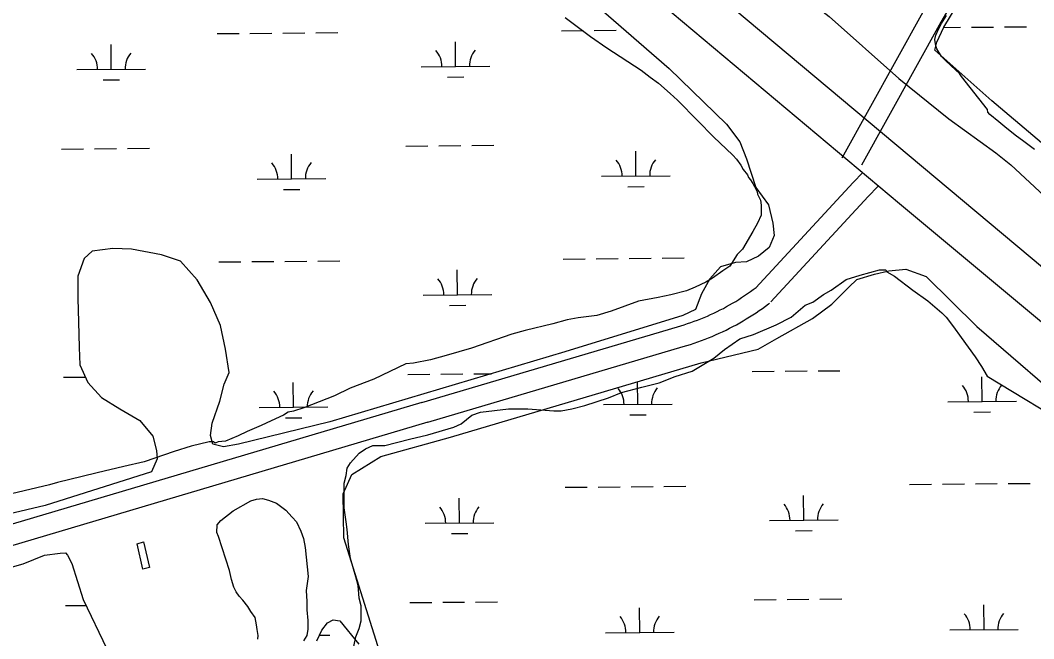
# Model space of a CAD drawing. Extents: x 3568792 to 3606828, y 529143 to 554785.
# Drawn here: x 3579867 to 3581344, y 545708 to 546609 of the extents above; entities that cross this region are included whole.
import ezdxf

# ---------------------------------------------------------------- set-up
doc = ezdxf.new("R2010")
doc.units = 0
for name, color, linetype in [('V-BLDG-OTLN', 7, 'Continuous'), ('V-ROAD-CNTR', 7, 'Continuous'), ('V-SITE-VEGE', 7, 'Continuous'), ('V-TOPO-SHOR', 7, 'Continuous'), ('V-WETL-SWMP', 7, 'Continuous')]:
    doc.layers.add(name, color=color, linetype=linetype)

msp = doc.modelspace()

# ---------------------------------------------------------------- linework, layer by layer
at = {"layer": 'V-BLDG-OTLN'}
msp.add_lwpolyline([(3580046.3, 545848.9), (3580054.9, 545811.3), (3580045.6, 545809.2), (3580037.2, 545845.9)], close=True, dxfattribs=at)
at = {"layer": 'V-ROAD-CNTR'}
for points in [[(3582134.5, 548253.5), (3581616.9, 547363), (3581182.6, 546620.9), (3581064.4, 546407.9)], [(3582160.5, 548238.5), (3581642.8, 547348), (3581208.7, 546606.1), (3581093.2, 546397.8)], [(3583655.6, 544247.7), (3583155.6, 544666.9), (3582643.8, 545095.4), (3582232.7, 545438.3), (3581647.3, 545925.8), (3581148.3, 546341.2), (3580545.7, 546846.9)], [(3580938.9, 546218.9), (3580974.3, 546257.3), (3581009.8, 546295.7), (3581045.3, 546334), (3581081, 546372.3), (3581094.8, 546387.1)], [(3580960.9, 546198.6), (3580996.3, 546237), (3581031.8, 546275.3), (3581067.3, 546313.6), (3581102.9, 546351.9), (3581116.7, 546366.7)], [(3580824.6, 546162.2), (3580829.7, 546163.7), (3580834.6, 546165.2), (3580839.5, 546166.8), (3580844.4, 546168.5), (3580849.3, 546170.2), (3580854.1, 546172), (3580858.9, 546173.9), (3580863.7, 546175.9), (3580868.4, 546177.9), (3580873.1, 546180), (3580877.8, 546182.2), (3580882.4, 546184.4), (3580887, 546186.7), (3580891.6, 546189.1), (3580896.2, 546191.6), (3580900.7, 546194.1), (3580905.1, 546196.6), (3580909.6, 546199.3), (3580914, 546202), (3580918.3, 546204.8), (3580922.6, 546207.6), (3580926.9, 546210.5), (3580931.1, 546213.5), (3580935.3, 546216.5), (3580939.4, 546219.6), (3580940.8, 546220.7)], [(3580833.1, 546133.4), (3580838.4, 546135), (3580843.7, 546136.6), (3580849, 546138.4), (3580854.3, 546140.2), (3580859.6, 546142.1), (3580864.9, 546144), (3580870.1, 546146.1), (3580875.3, 546148.2), (3580880.4, 546150.4), (3580885.5, 546152.7), (3580890.6, 546155.1), (3580895.7, 546157.5), (3580900.7, 546160), (3580905.6, 546162.6), (3580910.6, 546165.2), (3580915.5, 546168), (3580920.3, 546170.8), (3580925.1, 546173.6), (3580929.9, 546176.6), (3580934.6, 546179.6), (3580939.3, 546182.7), (3580943.9, 546185.8), (3580948.5, 546189.1), (3580953.1, 546192.3), (3580957.5, 546195.7), (3580959, 546196.8)], [(3580452.3, 546052), (3580824.6, 546162.2)], [(3580460.8, 546023.2), (3580833.1, 546133.4)], [(3580452.3, 546052), (3579756.5, 545845.5), (3579735.5, 545838.9), (3579714.4, 545832.5), (3579695.9, 545824.6), (3579679.6, 545817.3), (3579641.4, 545797.1), (3579632.4, 545789.9), (3579622.1, 545781.3), (3579608.4, 545771.2), (3579595.2, 545760.8), (3579584.4, 545750), (3579401, 545528.4), (3579385.8, 545517.5), (3579379.9, 545513.6), (3579367.5, 545508.6), (3579359.1, 545506.7), (3579349.4, 545507.2), (3579336.9, 545508.5), (3579324.1, 545511.9)], [(3580460.8, 546023.2), (3579765.3, 545816.9), (3579744.4, 545810.2), (3579724.7, 545804.2), (3579707.9, 545797.1), (3579692.7, 545790.3), (3579658, 545772), (3579651.4, 545766.6), (3579640.6, 545757.7), (3579626.6, 545747.4), (3579615.1, 545738.3), (3579606.7, 545729.8), (3579490.1, 545589)]]:
    msp.add_lwpolyline(points, dxfattribs=at)
at = {"layer": 'V-SITE-VEGE'}
for points in [[(3580661.1, 546612.7), (3580698, 546585.4), (3580721.7, 546568.8), (3580771.8, 546536.3), (3580785, 546525.8), (3580797.3, 546517), (3580814, 546502.1), (3580824.6, 546492.4), (3580854.5, 546462.5), (3580877.4, 546438.8), (3580905.5, 546412.5), (3580910.8, 546406.3), (3580916.9, 546397.6), (3580920.5, 546391.4), (3580926.6, 546383.5), (3580928.4, 546380), (3580931, 546376.5), (3580934.5, 546371.2), (3580937.2, 546366.8), (3580940.7, 546358.9), (3580941.6, 546355.4), (3580946, 546346.6), (3580946.9, 546339.6), (3580946.9, 546324.7), (3580941.6, 546313.2), (3580934.6, 546300.9), (3580919.7, 546275.4), (3580911.8, 546267.5), (3580901.2, 546250.8), (3580890.7, 546243.8), (3580875.8, 546233.2), (3580866.1, 546227.1), (3580850.3, 546220), (3580838, 546214.7), (3580815.1, 546208.6), (3580796.7, 546205), (3580767.7, 546199.7), (3580728.2, 546184.8), (3580707.1, 546178.6), (3580679.8, 546175.1), (3580664, 546172.4), (3580642.9, 546166.3), (3580602.5, 546156.6), (3580583.2, 546151.3), (3580524.4, 546131), (3580487.5, 546120.5), (3580464.6, 546114.3), (3580440, 546109), (3580428.6, 546108.1), (3580382, 546086.1), (3580347.8, 546072.9), (3580324.9, 546061.5), (3580280.1, 546043.9), (3580265.2, 546039.4), (3580257.3, 546037.7), (3580250.3, 546033.3), (3580232.7, 546025.4), (3580217.8, 546018.3), (3580197.6, 546009.5), (3580184.4, 546003.4), (3580165.9, 545995.4), (3580155.4, 545994.6), (3580151, 545992.8), (3580148.4, 545994.5), (3580142.2, 545994.5), (3580115.9, 545988.4), (3580091.3, 545980.4), (3580047.3, 545965.5), (3580017.5, 545958.4), (3579978.8, 545949.6), (3579956.8, 545944.3), (3579920.8, 545935.5), (3579909.4, 545932), (3579854.1, 545918.8)], [(3581345.3, 546420.4), (3581329.8, 546432.4), (3581317.2, 546441.5), (3581301.7, 546453.5), (3581293.1, 546461), (3581280.1, 546471.6), (3581277.1, 546475.1), (3581276.6, 546479.1), (3581238.9, 546526.8), (3581235.9, 546531.3), (3581223.9, 546542.3), (3581215.3, 546550.4), (3581209.8, 546555.9), (3581202.8, 546567.4), (3581201.3, 546571.5), (3581199.8, 546581), (3581201.3, 546587), (3581205.8, 546597), (3581209.8, 546604.1), (3581216.9, 546615.6)], [(3580370, 545984.5), (3580380.9, 545989.2), (3580398.2, 545989.2), (3580434.2, 545998.7), (3580460.9, 546005), (3580498.5, 546016), (3580509.5, 546020.7), (3580525.1, 546033.2), (3580537.7, 546037.9), (3580578.4, 546042.7), (3580606.6, 546042.7), (3580644.3, 546039.6), (3580655.2, 546039.6), (3580670.9, 546042.7), (3580689.7, 546047.5), (3580724.2, 546058.5), (3580743, 546066.3), (3580772.8, 546074.2), (3580797.9, 546080.5), (3580821.4, 546089.9), (3580846.4, 546097.7), (3580877.8, 546116.6), (3580893.4, 546129.1), (3580915.4, 546144.8), (3580935.8, 546151.1), (3580968.7, 546165.2), (3580990.6, 546176.2), (3581011, 546193.5), (3581021.9, 546198.2), (3581037.6, 546209.2), (3581048.6, 546215.5), (3581070.5, 546231.1), (3581090.9, 546237.4), (3581119.1, 546245.3), (3581128.5, 546245.3), (3581130.1, 546242.2), (3581141, 546235.9), (3581167.7, 546215.5), (3581189.7, 546199.9), (3581210.1, 546182.7), (3581216.3, 546176.4), (3581227.3, 546162.3), (3581238.3, 546146.6), (3581258.7, 546118.4), (3581268.1, 546104.3), (3581276, 546090.2)], [(3581276, 546090.2), (3581407.7, 546010.4), (3581420.3, 545996.3), (3581434.4, 545983.7), (3581456.3, 545952.4), (3581484.6, 545916.4), (3581498.7, 545905.4), (3581500.3, 545903.8), (3581516, 545885), (3581530.1, 545872.5), (3581553.6, 545850.6), (3581574, 545831.8), (3581606.9, 545802), (3581633.6, 545780.1), (3581672.8, 545748.8), (3581702.6, 545726.9), (3581741.8, 545695.5)], [(3580352.9, 545696.1), (3580356.1, 545710.2), (3580360.8, 545722.7), (3580363.9, 545733.7), (3580363.9, 545755.6), (3580360.7, 545766.6), (3580359.2, 545785.4), (3580356, 545798), (3580348.1, 545824.6), (3580345, 545845), (3580343.4, 545866.9), (3580341.8, 545877.9), (3580338.7, 545898.3), (3580338.7, 545934.3), (3580341.8, 545945.3), (3580343.3, 545956.3), (3580348, 545964.1), (3580360.6, 545978.2), (3580370, 545984.5)]]:
    msp.add_lwpolyline(points, dxfattribs=at)
at = {"layer": 'V-TOPO-SHOR'}
msp.add_line((3580151.3, 547259.5), (3582153.1, 545581.4), dxfattribs=at)
for points in [[(3580216.9, 547300.5), (3580414.1, 547142.4), (3580520.7, 547046.7), (3580594.9, 546980.6), (3580651.8, 546931.9), (3580748, 546853.1), (3580794.4, 546820.3), (3580817.2, 546803.4), (3580845.4, 546781.5), (3580870, 546763.3), (3580897.3, 546735.5), (3580963.4, 546682.6), (3580991.2, 546657.6), (3581045.8, 546614.3), (3581147.4, 546524.1), (3581220.3, 546465.3), (3581288.6, 546415.6), (3581310.5, 546398.3), (3581359.2, 546353.2)], [(3580153.4, 545862.6), (3580153.9, 545873.5), (3580159.3, 545879.8), (3580177, 545893.8), (3580202.8, 545908.8), (3580211, 545911.1), (3580219.6, 545912), (3580228.6, 545909.7), (3580240.4, 545905.2), (3580254, 545895.2), (3580263.1, 545884.8), (3580269.4, 545878), (3580275.8, 545864.4), (3580279.8, 545853.5), (3580282.1, 545840.8), (3580286.6, 545798.2), (3580283.4, 545777.9), (3580284.3, 545762), (3580284.3, 545749.8), (3580285.7, 545734.4), (3580286.1, 545721.7), (3580284.3, 545712.2), (3580279.8, 545704.5)], [(3580212.8, 545707.2), (3580213.7, 545712.2), (3580212.3, 545721.3), (3580211, 545728), (3580209.1, 545738.5), (3580202.8, 545747.1), (3580198.3, 545754.8), (3580191, 545763.8), (3580185.6, 545769.7), (3580181.5, 545776.1), (3580177.9, 545782.9), (3580174.7, 545794.2), (3580171.6, 545807.3), (3580155.7, 545856.7), (3580153.4, 545862.6)]]:
    msp.add_lwpolyline(points, dxfattribs=at)
at = {"layer": 'V-WETL-SWMP'}
for p, q in [((3581212.6, 546598.4), (3581237.4, 546598.6)), ((3581253.4, 546598.7), (3581285.4, 546599)), ((3581301.4, 546599.1), (3581333.4, 546599.4)), ((3580153.6, 546589.4), (3580185.6, 546589.7)), ((3580201.6, 546589.8), (3580233.6, 546590.1)), ((3580249.6, 546590.2), (3580281.6, 546590.5)), ((3580297.6, 546590.6), (3580329.6, 546590.9)), ((3580655.5, 546593.7), (3580687.5, 546593.9)), ((3580703.5, 546594.1), (3580735.5, 546594.3)), ((3579999.4, 546537.4), (3579999.1, 546573.4)), ((3580501.3, 546541.6), (3580501, 546577.6)), ((3579949.4, 546537), (3580049.4, 546537.8)), ((3580451.3, 546541.2), (3580551.3, 546542)), ((3579987.6, 546521.9), (3580011.6, 546522.1)), ((3580489.5, 546526.1), (3580513.5, 546526.3)), ((3579927, 546421.3), (3579959, 546421.6)), ((3579975, 546421.7), (3580007, 546422)), ((3580023, 546422.1), (3580055, 546422.4)), ((3580428.9, 546425.6), (3580460.9, 546425.8)), ((3580476.9, 546426), (3580508.9, 546426.2)), ((3580524.9, 546426.4), (3580556.9, 546426.7)), ((3580764.1, 546382), (3580763.8, 546418)), ((3580262.2, 546377.7), (3580261.9, 546413.7)), ((3580212.2, 546377.3), (3580312.2, 546378.2)), ((3580714.1, 546381.5), (3580814.1, 546382.4)), ((3580250.4, 546362.2), (3580274.4, 546362.4)), ((3580752.3, 546366.4), (3580776.3, 546366.6)), ((3580156.4, 546256.8), (3580188.4, 546257)), ((3580204.4, 546257.2), (3580236.4, 546257.4)), ((3580252.4, 546257.6), (3580284.4, 546257.8)), ((3580300.4, 546258), (3580332.4, 546258.3)), ((3580658.3, 546261), (3580690.3, 546261.3)), ((3580706.3, 546261.4), (3580738.3, 546261.7)), ((3580754.3, 546261.8), (3580786.3, 546262.1)), ((3580802.3, 546262.2), (3580834.3, 546262.5)), ((3580504.1, 546209), (3580503.8, 546245)), ((3580454.1, 546208.5), (3580554.1, 546209.4)), ((3580492.3, 546193.4), (3580516.3, 546193.6)), ((3580431.7, 546092.9), (3580463.7, 546093.2)), ((3580479.7, 546093.3), (3580511.7, 546093.6)), ((3580527.7, 546093.7), (3580553.6, 546093.9)), ((3580933.6, 546097.1), (3580965.6, 546097.4)), ((3580981.6, 546097.6), (3581013.6, 546097.8)), ((3581029.6, 546098), (3581061.6, 546098.2)), ((3579929.8, 546088.7), (3579961.6, 546088.9)), ((3580265, 546045.1), (3580264.7, 546081.1)), ((3580766.9, 546049.3), (3580766.6, 546082.3)), ((3581268.8, 546053.5), (3581268.5, 546089.5)), ((3580716.9, 546048.9), (3580816.9, 546049.7)), ((3581218.8, 546053.1), (3581318.8, 546054)), ((3580215, 546044.7), (3580315, 546045.5)), ((3580755.1, 546033.8), (3580779.1, 546034)), ((3581256.9, 546038), (3581280.9, 546038.2)), ((3580253.2, 546029.5), (3580277.2, 546029.7)), ((3581163, 545932.6), (3581195, 545932.8)), ((3581211, 545933), (3581243, 545933.3)), ((3581259, 545933.4), (3581291, 545933.7)), ((3581307, 545933.8), (3581339, 545934.1)), ((3580661.1, 545928.3), (3580693.1, 545928.6)), ((3580709.1, 545928.7), (3580741.1, 545929)), ((3580757.1, 545929.2), (3580789.1, 545929.4)), ((3580805.1, 545929.6), (3580837.1, 545929.8)), ((3581008.8, 545880.5), (3581008.5, 545916.5)), ((3580506.9, 545876.3), (3580506.6, 545912.3)), ((3580456.9, 545875.9), (3580556.9, 545876.7)), ((3580958.8, 545880.1), (3581058.8, 545881)), ((3580495.1, 545860.8), (3580519.1, 545861)), ((3580997, 545865), (3581021, 545865.2)), ((3579932.6, 545756), (3579962.4, 545756.3)), ((3580434.5, 545760.3), (3580466.5, 545760.5)), ((3580482.5, 545760.7), (3580514.5, 545760.9)), ((3580530.5, 545761.1), (3580562.5, 545761.3)), ((3580769.7, 545716.6), (3580769.4, 545752.6)), ((3580936.4, 545764.5), (3580968.4, 545764.8)), ((3580984.4, 545764.9), (3581016.4, 545765.2)), ((3581032.4, 545765.3), (3581064.4, 545765.6)), ((3581271.6, 545720.9), (3581271.3, 545756.9)), ((3580303, 545712.7), (3580317.9, 545712.8)), ((3580719.7, 545716.2), (3580819.7, 545717.1)), ((3581221.6, 545720.5), (3581321.6, 545721.3))]:
    msp.add_line(p, q, dxfattribs=at)
for points in [[(3581594.5, 546228.1), (3581283, 546491.5), (3581200.1, 546565.3), (3581202.9, 546577.1), (3581212.9, 546599), (3581375.1, 546866.8)], [(3580580.3, 546740.7), (3580812.6, 546538.4), (3580896.4, 546457.3), (3580915.5, 546431.8), (3580925.6, 546407.2), (3580939.2, 546365.3), (3580957.4, 546339.8), (3580963.8, 546313.3), (3580965.6, 546295.1), (3580958.3, 546277.8), (3580942.8, 546265.1), (3580925.5, 546256.9), (3580909.1, 546256), (3580887.3, 546249.6), (3580871.8, 546232.3), (3580859.9, 546210.4), (3580850.8, 546187.6), (3580832.6, 546178.5), (3580660.4, 546125.7), (3580317.8, 546023.7), (3580184.8, 545991), (3580162.9, 545987.3), (3580147.4, 545991), (3580143.8, 546003.7), (3580146.5, 546021.9), (3580157.5, 546053.8), (3580163.8, 546078.4), (3580171.1, 546095.7), (3580165.7, 546129.4), (3580158.4, 546164.1), (3580143.8, 546197.8), (3580124.7, 546230.6), (3580100.1, 546257.9), (3580072.8, 546267), (3580029, 546275.2), (3580001.7, 546276.2), (3579971.6, 546272.5), (3579959.8, 546261.6), (3579950.7, 546236.1), (3579950.7, 546203.3), (3579951.6, 546169.6), (3579952.5, 546132.2), (3579953.4, 546106.7), (3579965.2, 546081.2), (3579985.3, 546059.3), (3580011.7, 546042.9), (3580040.8, 546025.6), (3580060, 546002.8), (3580065.4, 545981.9), (3580066.3, 545970), (3580058.1, 545950.9), (3579903.2, 545901.7), (3579849.5, 545889)], [(3580448.6, 545504.6), (3580338.3, 545854.8), (3580337.4, 545918.6), (3580350.2, 545946.8), (3580392.1, 545973.2), (3580494.1, 546001.4), (3580859.5, 546109.8), (3580942.4, 546129.8), (3580969.7, 546145.3), (3581021.7, 546174.4), (3581049.9, 546195.4), (3581074.5, 546220), (3581086.4, 546230.9), (3581111.9, 546239.1), (3581132.8, 546243.7), (3581157.4, 546246.4), (3581187.5, 546235.5), (3581261.3, 546162.6), (3581413.4, 546031.3), (3581591, 545891.9), (3581813.3, 545717.9), (3582020.1, 545543.8)], [(3579666.8, 545703.2), (3579690.4, 545715.9), (3579720.5, 545723.2), (3579735.1, 545725.9), (3579748.8, 545734.1), (3579756, 545752.3), (3579761.5, 545770.6), (3579776.1, 545787.9), (3579827.2, 545804.8), (3579870.9, 545816.6), (3579901.9, 545829.3), (3579924.7, 545832.1), (3579932.9, 545833), (3579935.6, 545829.3), (3579942, 545817.5), (3579958.4, 545764.6), (3579993, 545692.7)], [(3580299.1, 545704.5), (3580306.4, 545719.9), (3580314.6, 545730.9), (3580322.8, 545735.4), (3580332.8, 545733.6), (3580360.2, 545699.9)]]:
    msp.add_lwpolyline(points, dxfattribs=at)
for centre, start, end in [((3580556.6, 546542.6), 139.7115, 181.2552), ((3579944.2, 546537.4), 359.7115, 41.2552), ((3580054.7, 546538.3), 139.7115, 181.2552), ((3580446.1, 546541.6), 359.7115, 41.2552), ((3580708.9, 546382), 359.7115, 41.2552), ((3580819.4, 546382.9), 139.7115, 181.2552), ((3580207, 546377.7), 359.7115, 41.2552), ((3580317.5, 546378.7), 139.7115, 181.2552), ((3580448.9, 546209), 359.7115, 41.2552), ((3580559.4, 546209.9), 139.7115, 181.2552), ((3580209.8, 546045.1), 359.7115, 41.2552), ((3580320.3, 546046), 139.7115, 181.2552), ((3580711.7, 546049.3), 359.7115, 41.2552), ((3580822.2, 546050.3), 139.7115, 181.2552), ((3581213.6, 546053.6), 359.7115, 41.2552), ((3581324.1, 546054.5), 139.7115, 181.2552), ((3580953.6, 545880.5), 359.7115, 41.2552), ((3581064.1, 545881.5), 139.7115, 181.2552), ((3580451.7, 545876.3), 359.7115, 41.2552), ((3580562.2, 545877.2), 139.7115, 181.2552), ((3580714.5, 545716.7), 359.7115, 41.2552), ((3580825, 545717.6), 139.7115, 181.2552), ((3581216.4, 545720.9), 359.7115, 41.2552), ((3581326.9, 545721.8), 139.7115, 181.2552)]:
    msp.add_arc(centre, 35.2, start, end, dxfattribs=at)

doc.saveas('drawing.dxf')
